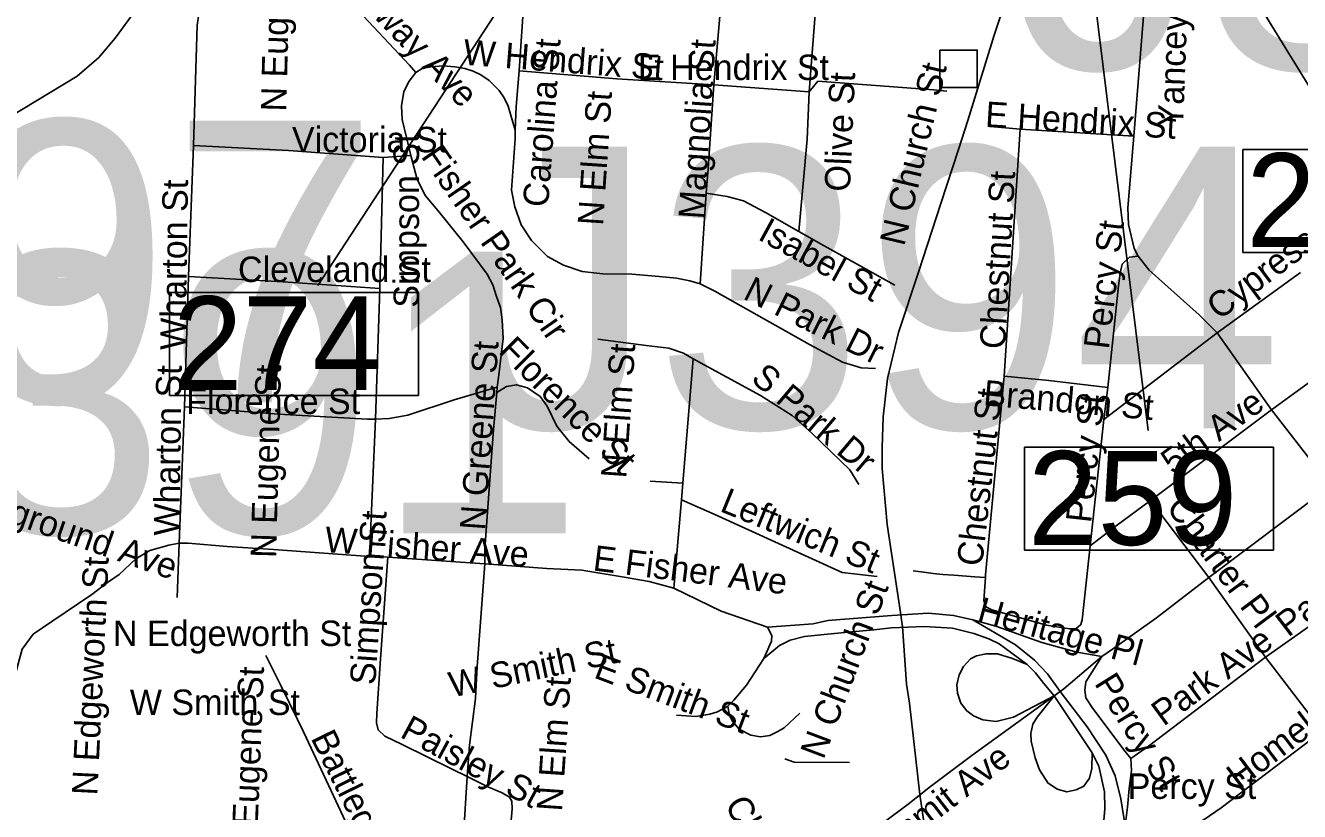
# Model space of a CAD drawing. Extents: x 1662474 to 1856135, y 779280 to 917889.
# Drawn here: x 1764562 to 1769317, y 847988 to 850919 of the extents above; entities that cross this region are included whole.
import ezdxf

# ---------------------------------------------------------------- set-up
doc = ezdxf.new("R2010")
doc.units = 0
for name, color, linetype in [('Exist Railroad Mainline', 7, 'Continuous'), ('Exist Road Non-System Structure Non-Sys Other Attributed CELL', 7, 'Continuous'), ('Exist Road Non-System Structure Non-Sys Other Number Label', 7, 'Continuous'), ('Exist Road Non-System Type 51', 7, 'Continuous'), ('Exist Road Non-System Type 51 Label', 7, 'Continuous'), ('Scratch_Level_2', 7, 'Continuous')]:
    doc.layers.add(name, color=color, linetype=linetype)

msp = doc.modelspace()

# ---------------------------------------------------------------- linework, layer by layer
at = {"layer": 'Exist Railroad Mainline'}
for points in [[(1763875.1, 850318.3), (1763989.5, 850375.3), (1764115.8, 850416.8), (1764259.9, 850465.7), (1764364.1, 850507.2), (1764500.4, 850576.6), (1764655, 850669.7), (1764755.7, 850730.9), (1764835.9, 850800.5), (1764896.4, 850872.2), (1764975.1, 850979.5), (1765098, 851167.1), (1765235.4, 851400)], [(1767961.1, 847635.6), (1767899.7, 848052.1), (1767861.2, 848391.7), (1767850.8, 848462.5), (1767835.7, 848677.6), (1767832, 848703), (1767828.2, 848730), (1767778.1, 849058.8), (1767759.3, 849267.9), (1767759.3, 849345.3), (1767763, 849459.6), (1767779.3, 849602.5), (1767820.2, 849774.3), (1767895.4, 849999.9), (1767979, 850255.2), (1768044.2, 850456.7), (1768078.9, 850564.7), (1768177, 850884), (1768203.2, 850961.9)]]:
    msp.add_lwpolyline(points, dxfattribs=at)
at = {"layer": 'Exist Road Non-System Structure Non-Sys Other Attributed CELL'}
msp.add_lwpolyline([(1767975.1, 850827.5), (1768114.1, 850827.5), (1768114.1, 850688.4), (1767975.1, 850688.4)], close=True, dxfattribs=at)
at = {"layer": 'Exist Road Non-System Type 51'}
for p, q in [((1766404.1, 850750.4), (1766433.9, 851187.9)), ((1767131.2, 850697.7), (1767168.2, 851122.6)), ((1767486.9, 850671.7), (1767520.1, 851099.5)), ((1768698.4, 850506.4), (1768739.4, 851016)), ((1766769, 850720.8), (1766404.1, 850750.4)), ((1766769, 850720.8), (1767131.2, 850697.7)), ((1767131.2, 850697.7), (1767486.9, 850671.7)), ((1768163.5, 850542.6), (1768275, 850532.4)), ((1768214.4, 849612.1), (1768275, 850532.4)), ((1768275, 850532.4), (1768698.4, 850506.4)), ((1765171.1, 849983.5), (1765189.5, 850471.9)), ((1765543.4, 850452.8), (1765189.5, 850471.9)), ((1765897.1, 850427.4), (1765543.4, 850452.8)), ((1766000.2, 850434.9), (1765897.1, 850427.4)), ((1765884.5, 849938.9), (1765897.1, 850427.4)), ((1767080.6, 849955.9), (1767102.4, 850294.5)), ((1765156.1, 849497.7), (1765171.1, 849983.5)), ((1765523.9, 849963.9), (1765171.1, 849983.5)), ((1765884.5, 849938.9), (1765523.9, 849963.9)), ((1769009.4, 849773.5), (1769320.4, 849998.8)), ((1765868.2, 849451.8), (1765884.5, 849938.9)), ((1768586.4, 849449.7), (1769009.4, 849773.5)), ((1769212, 849486.7), (1769009.4, 849773.5)), ((1767015.8, 849212.4), (1767053.9, 849676.4)), ((1766321, 849550.2), (1766323.1, 849571.2)), ((1768586.4, 849449.7), (1768601.2, 849569.9)), ((1765135.8, 848989.4), (1765156.1, 849497.7)), ((1765506.1, 849470.4), (1765156.1, 849497.7)), ((1768760.4, 849147.6), (1769212, 849486.7)), ((1769432.5, 849202.4), (1769212, 849486.7)), ((1765845.6, 848939.2), (1765868.2, 849451.8)), ((1768535.6, 848978.5), (1768586.4, 849449.7)), ((1766894.2, 849220), (1767015.8, 849212.4)), ((1767010.8, 849150.8), (1767015.8, 849212.4)), ((1768978.9, 848860.7), (1769432.5, 849202.4)), ((1766982.1, 848820.5), (1767010.8, 849150.8)), ((1768760.4, 849147.6), (1768978.9, 848860.7)), ((1765128.4, 848785.9), (1765135.8, 848989.4)), ((1765845.6, 848939.2), (1765488.5, 848965.2)), ((1765914.1, 848937.1), (1765845.6, 848939.2)), ((1766276.6, 848912.2), (1765914.1, 848937.1)), ((1764912.4, 848871.8), (1764868.2, 848842.1)), ((1767610.2, 848879.4), (1767740.9, 848864.1)), ((1768978.9, 848860.7), (1769190.2, 848563.9)), ((1769190.2, 848563.9), (1769401.2, 848288)), ((1768401.2, 848419.2), (1768423.9, 848435.2)), ((1768543.2, 848207.2), (1768401.2, 848419.2)), ((1766196.6, 847897.8), (1766211, 848118.2))]:
    msp.add_line(p, q, dxfattribs=at)
for points in [[(1765189.5, 850471.9), (1765203.4, 850921.2), (1765210.2, 850970.4), (1765220.5, 851015.2), (1765232.6, 851054.9), (1765256.4, 851108.7), (1765289, 851132.4), (1765326, 851146.8), (1765365.1, 851153.6), (1765424.4, 851149.1), (1765474.6, 851160.9), (1765502.4, 851179.6), (1765520.2, 851195.2), (1765523.9, 851211), (1765512.6, 851274.2)], [(1766019.1, 850744.1), (1765995.9, 850771.2), (1765726.5, 851058.6), (1765625.5, 851155.2)], [(1766390, 850529.4), (1766364.1, 850618.4), (1766348.9, 850649.1), (1766330.4, 850677.4), (1766293.1, 850714.8), (1766261.9, 850734.9), (1766233.1, 850749.1), (1766202.4, 850759.1), (1766165.1, 850764.9), (1766121.5, 850769.1), (1766075.1, 850765.7), (1766042.9, 850758.6), (1766019.1, 850744.1)], [(1766019.1, 850744.1), (1765994.5, 850711.6), (1765974.2, 850673.5), (1765965.9, 850619.4), (1765967.8, 850569.4), (1766000.2, 850434.9)], [(1766390, 850529.4), (1766392.9, 850617.6), (1766404.1, 850750.4)], [(1767102.4, 850294.5), (1767110, 850385.9), (1767131.2, 850697.7)], [(1767448.5, 850150.7), (1767479.8, 850495), (1767486.9, 850671.7)], [(1767486.9, 850671.7), (1767519.4, 850711.6), (1767951.1, 850679), (1768000.2, 850674)], [(1766716.5, 849992.9), (1766639.9, 850001.4), (1766570.4, 850025.2), (1766510, 850057.5), (1766450.4, 850118.2), (1766412.4, 850175.6), (1766388.1, 850243.6), (1766376.1, 850305.6), (1766390, 850497.2), (1766390, 850529.4)], [(1768714.9, 850059.4), (1768699.4, 850088.2), (1768679, 850176.7), (1768676.1, 850239.9), (1768698.4, 850506.4)], [(1766000.2, 850434.9), (1766023.6, 850345.7), (1766054.9, 850284.6), (1766106.9, 850222.1), (1766196.1, 850113.2), (1766284.8, 849992.2), (1766306.9, 849951.8), (1766319.9, 849908.7), (1766335.1, 849867.5), (1766340.9, 849821.6), (1766345.4, 849752.5), (1766327.4, 849606.6), (1766323.1, 849571.2)], [(1767102.4, 850294.5), (1767181.4, 850281.7), (1767241.8, 850265.9), (1767324.1, 850222.4), (1767448.5, 850150.7)], [(1767448.5, 850150.7), (1767542.5, 850097.9), (1767806.2, 849951.5)], [(1768601.2, 849569.9), (1768640.9, 849949.1), (1768647.8, 849995.6), (1768655.6, 850029.4), (1768682.4, 850054.9), (1768714.9, 850059.4)], [(1769009.4, 849773.5), (1768942.8, 849840.8), (1768755.9, 850006.4), (1768714.9, 850059.4)], [(1766716.5, 849992.9), (1766824.9, 849992.2), (1766927.6, 849983.8), (1766991.6, 849976.9), (1767041.1, 849967.8), (1767080.6, 849955.9)], [(1767080.6, 849955.9), (1767135.4, 849928.1), (1767211.9, 849884.6), (1767488.6, 849730), (1767611.2, 849664.1), (1767681.1, 849643.1), (1767734.9, 849640.5)], [(1769212, 849486.7), (1769363.5, 849594.9), (1769498.9, 849696.1), (1769586.4, 849769.4), (1769641.9, 849837.4)], [(1766698.6, 849749.1), (1766878.8, 849726.2), (1766963.8, 849716.4), (1767017.6, 849697.7), (1767053.9, 849676.4)], [(1767053.9, 849676.4), (1767305.2, 849539.9), (1767423.9, 849464.6), (1767497.9, 849398.2), (1767639.1, 849262), (1767672.6, 849207.9)], [(1766665.6, 849302.9), (1766591.9, 849368.2), (1766545.6, 849424.8), (1766509.4, 849499.8), (1766482.6, 849535.5), (1766436.2, 849568.2), (1766394.2, 849579.9), (1766358, 849573.2), (1766321, 849550.2)], [(1768144.6, 848860.7), (1768145.4, 848870.9), (1768214.4, 849612.1)], [(1768214.4, 849612.1), (1768381.1, 849595.9), (1768601.2, 849569.9)], [(1766323.1, 849571.2), (1766162.2, 849523.7), (1765989, 849466.4), (1765919.1, 849453.4), (1765868.2, 849451.8)], [(1766276.6, 848912.2), (1766277.1, 848967.2), (1766308.4, 849413.2), (1766321, 849550.2)], [(1765868.2, 849451.8), (1765838.6, 849451), (1765506.1, 849470.4)], [(1767010.8, 849150.8), (1767134.4, 849095.6), (1767610.2, 848879.4)], [(1768535.6, 848978.5), (1768632.8, 849053.6), (1768760.4, 849147.6)], [(1765135.8, 848989.4), (1765097.1, 848980.9), (1765026.5, 848962), (1764974.6, 848930.8), (1764912.4, 848871.8)], [(1765488.5, 848965.2), (1765315.2, 848976.4), (1765168.9, 848989), (1765135.8, 848989.4)], [(1768144.6, 848860.7), (1768138.9, 848775.4), (1768146.9, 848750.8), (1768168.2, 848739.7), (1768372.6, 848683.2), (1768458.5, 848669.6), (1768482.6, 848669.1), (1768501.2, 848685.1), (1768505.8, 848703.5), (1768535.6, 848978.5)], [(1765873.8, 848353.6), (1765886.6, 848557.6), (1765914.1, 848937.1)], [(1766241.2, 848410), (1766247, 848511.9), (1766276.6, 848912.2)], [(1766638.9, 848887.8), (1766507.9, 848894.6), (1766276.6, 848912.2)], [(1769190.2, 848563.9), (1769363.5, 848685.1), (1769663.8, 848912.2)], [(1766638.9, 848887.8), (1766796.4, 848861.8), (1766889.8, 848846.2), (1766982.1, 848820.5)], [(1767874.6, 848885.7), (1767915, 848880.4), (1767950.1, 848876.2), (1767985.9, 848872), (1768026.9, 848869.2), (1768105.1, 848863.8), (1768144.6, 848860.7)], [(1764868.2, 848842.1), (1764810.2, 848797.7), (1764660.6, 848696.9), (1764591.1, 848649.7), (1764549.6, 848593), (1764518.6, 848479.4)], [(1766982.1, 848820.5), (1767158.8, 848735.2), (1767331.2, 848675.2)], [(1768579, 848565.7), (1768619.4, 848593), (1768783.4, 848710), (1768978.9, 848860.7)], [(1768097.6, 848703.5), (1768025.9, 848719.5), (1767930.9, 848727.9), (1767795.5, 848719.5), (1767556.4, 848700.1)], [(1767317.9, 848558.9), (1767346.4, 848622.9), (1767347.2, 848643.9), (1767331.2, 848675.2)], [(1767331.2, 848675.2), (1767502.1, 848688.2), (1767556.4, 848700.1)], [(1768300.2, 848536), (1768243.9, 848578.2), (1768196, 848612.9), (1768158, 848632.1), (1768101.9, 848652), (1768021.8, 848671.4), (1767916.8, 848678.2), (1767793.9, 848673.2), (1767728.4, 848665.7), (1767632.5, 848657.2), (1767543.2, 848648.1)], [(1768579, 848565.7), (1768486.4, 848582.5), (1768355.1, 848618.4), (1768184.2, 848679.1), (1768097.6, 848703.5)], [(1768423.9, 848435.2), (1768376.9, 848500.9), (1768328.1, 848553.1), (1768257.4, 848609.5), (1768200.2, 848643.1), (1768097.6, 848703.5)], [(1767317.9, 848558.9), (1767375.9, 848607.7), (1767416.2, 848627.1), (1767470.1, 848641.2), (1767543.2, 848648.1)], [(1765577.8, 848330.8), (1765517.1, 848455.4), (1765459.4, 848570.4)], [(1767184, 848380.7), (1767206, 848402.7), (1767253, 848459.1), (1767317.9, 848558.9)], [(1768300.2, 848536), (1768246.4, 848558.9), (1768190, 848576.4), (1768147.2, 848576.4), (1768111.5, 848568.1), (1768089.2, 848557.2), (1768063, 848528.7), (1768046.9, 848498.2), (1768037.5, 848460.4), (1768040.4, 848429.2), (1768053, 848392.2), (1768074.8, 848363.1), (1768099.8, 848344.7), (1768135.4, 848330), (1768185, 848324.2), (1768249.1, 848339.4), (1768401.2, 848419.2)], [(1768401.2, 848419.2), (1768363.2, 848464.9), (1768331.1, 848505.1), (1768300.2, 848536)], [(1768423.9, 848435.2), (1768437.5, 848446), (1768579, 848565.7)], [(1768687.9, 848186.2), (1768666.9, 848212.4), (1768545.9, 848372.2), (1768519.6, 848412.2), (1768515.4, 848440.2), (1768519.1, 848471.4), (1768579, 848565.7)], [(1768687.9, 848186.2), (1768753.5, 848231.6), (1769190.2, 848563.9)], [(1766211, 848118.2), (1766219.9, 848235.8), (1766241.2, 848410)], [(1767507.9, 847755.5), (1767856.1, 848015.6), (1767940.1, 848081.2), (1768094.1, 848197.2), (1768401.2, 848419.2)], [(1768543.2, 848207.2), (1768541.6, 848148.4), (1768533.4, 848112.9), (1768512.4, 848082.8), (1768483.6, 848068.6), (1768449.1, 848061.8), (1768412.9, 848070.9), (1768378.1, 848094.6), (1768346.4, 848143.4), (1768330.4, 848188.8), (1768315.4, 848249.9), (1768314.6, 848279.6), (1768322, 848313.2), (1768338, 848339.4), (1768401.2, 848419.2)], [(1768666.9, 847935), (1768650.1, 848035.8), (1768628.4, 848121.6), (1768594.4, 848198.8), (1768523.9, 848304), (1768423.9, 848435.2)], [(1766211, 848118.2), (1766152, 848146.8), (1765967.8, 848237.6), (1765903.1, 848269.6), (1765878, 848292.2), (1765871.9, 848319.2), (1765873.8, 848353.6)], [(1767184, 848380.7), (1767144.6, 848360.4), (1767116.8, 848351), (1767064.6, 848342.6), (1766992.1, 848346.8)], [(1767184, 848380.7), (1767189.2, 848346), (1767200.2, 848325.8), (1767225.8, 848295.1), (1767269, 848272.2), (1767305.2, 848267), (1767339.9, 848271.2), (1767370.1, 848286.2), (1767393.4, 848299.9), (1767451.9, 848354.4)], [(1765829.1, 847797.2), (1765684.9, 848104.5), (1765599.5, 848285.1), (1765577.8, 848330.8)], [(1768656.9, 847873.6), (1768831.8, 847901.2), (1768899.9, 847925), (1768960.6, 847957.9), (1769025.1, 848001.2), (1769401.2, 848288)], [(1768535.6, 847477.2), (1768554.6, 847611.9), (1768575.2, 847827.1), (1768590.5, 847997.8), (1768589.5, 848061.8), (1768568.5, 848156.8), (1768543.2, 848207.2)], [(1767396.6, 848183.9), (1767431.5, 848171.8), (1767637.5, 848171.2)], [(1768666.9, 847935), (1768674.5, 848003.8), (1768681.6, 848073.9), (1768690.5, 848140.8), (1768687.9, 848186.2)], [(1766369.9, 847905.4), (1766374, 847940.8), (1766378.2, 847997.8), (1766377.4, 848026.4), (1766368.2, 848041.6), (1766341.2, 848058.1), (1766288.1, 848080.2), (1766211, 848118.2)]]:
    msp.add_lwpolyline(points, dxfattribs=at)
at = {"layer": 'Scratch_Level_2'}
for p, q in [((1766858.5, 851796.1), (1765653.9, 849949.3)), ((1768476.7, 851634.7), (1768752, 849409.5)), ((1768787.5, 851617), (1769483.3, 850478.5))]:
    msp.add_line(p, q, dxfattribs=at)
for points in [[(1769105.5, 850457.4), (1770034.5, 850457.4), (1770034.5, 850073.3), (1769105.5, 850073.3)], [(1765099.9, 849923.8), (1766028.9, 849923.8), (1766028.9, 849539.7), (1765099.9, 849539.7)], [(1768290.9, 849346.5), (1769219.9, 849346.5), (1769219.9, 848962.4), (1768290.9, 848962.4)]]:
    msp.add_lwpolyline(points, close=True, dxfattribs=at)

# ---------------------------------------------------------------- texts
at = {"layer": 'Exist Road Non-System Structure Non-Sys Other Number Label'}
for s, p in [('J580', (1768252.9, 850757.9)), ('J397', (1762839.5, 849514.4)), ('J394', (1766208.8, 849417.5)), ('J391', (1763602.5, 849025.8))]:
    msp.add_text(s, height=1049.86, dxfattribs=at).set_placement(p)
at = {"layer": 'Exist Road Non-System Type 51 Label'}
for s, rotation, p in [('N Eugene St', 88.5138, (1765535.3, 850597.6)), ('N Eugene St', 88.5138, (1765535.3, 850597.6)), ('Yanceyville St', 87.8536, (1768882.3, 850538.5)), ('Parkway Ave', 313.9253, (1765676.4, 851140.8)), ('W Hendrix St', 355.5226, (1766193.5, 850773.5)), ('Carolina St', 85.757, (1766512.9, 850239.9)), ('Magnolia St', 86.2065, (1767093.8, 850195.2)), ('N Church St', 76.656, (1767841.7, 850093.5)), ('Olive St', 87.4705, (1767639, 850298.4)), ('N Elm St', 86.1082, (1766717.4, 850171.3)), ('E Hendrix St', 356.4216, (1768142.1, 850541.4)), ('Simpson St', 90.0236, (1766031, 849867.1)), ('Fisher Park Cir', 304.6752, (1766035.9, 850431.6)), ('Wharton St', 89.1754, (1765159.9, 849708.4)), ('Chestnut St', 86.7035, (1768218, 849710.7)), ('Cypress St', 37.0289, (1769016.8, 849818)), ('Isabel St', 331.37, (1767291.2, 850123.6)), ('Percy St', 83.1973, (1768605.3, 849709.4)), ('N Park Dr', 333.4121, (1767236, 849901.9)), ('N Greene St', 85.898, (1766277.8, 849034.7)), ('Florence St', 314.9834, (1766324.4, 849701.8)), ('N Elm St', 86.1082, (1766804.3, 849228.8)), ('Wharton St', 89.1754, (1765136.3, 849016.1)), ('N Eugene St', 88.5138, (1765497.6, 848932.9)), ('S Park Dr', 319.7658, (1767265.6, 849595.5)), ('Brandon St', 355.0512, (1768134.7, 849503)), ('Chestnut St', 83.4259, (1768132.1, 848899.9)), ('Percy St', 83.7335, (1768538.9, 849061.8)), ('5th Ave', 36.0014, (1768844.7, 849240.9)), ('Battleground Ave', 340.6308, (1764189.1, 849174.6)), ('Leftwich St', 337.7849, (1767149.7, 849109.4)), ('Charter Pl', 306.7085, (1768816.5, 849121.9)), ('Simpson St', 86.2208, (1765867.7, 848458.2)), ('Simpson St', 86.2208, (1765867.7, 848458.2)), ('W Fisher Ave', 355.7612, (1765676.9, 848956)), ('E Fisher Ave', 352.871, (1766677, 848887.5)), ('Park Ave', 37.3098, (1769274.7, 848635.4)), ('N Edgeworth St', 87.2314, (1764830.2, 848046.8)), ('N Church St', 69.3153, (1767540.3, 848179)), ('Heritage Pl', 344.6022, (1768109.4, 848697.7)), ('W Smith St', 11.8953, (1766154, 848412.8)), ('Park Ave', 36.0632, (1768809.5, 848303.6)), ('Homeland Ave', 37.2648, (1769091.8, 848068)), ('E Smith St', 339.3721, (1766679.4, 848488.5)), ('N Eugene St', 87.7247, (1765424, 847806.8)), ('N Elm St', 86.1448, (1766564.3, 847986.7)), ('N Elm St', 86.1448, (1766564.3, 847986.7)), ('Percy St', 301.875, (1768549.1, 848466)), ('Paisley St', 331.5939, (1765955.9, 848267.6)), ('Battleground Ave', 296.3398, (1765625.5, 848262.1)), ('Summit Ave', 37.5007, (1767704.1, 847755.6)), ('Church Ct', 299.0407, (1767170.1, 848014))]:
    msp.add_text(s, height=95, rotation=rotation, dxfattribs=at).set_placement(p)
for s, p in [('E Hendrix St', (1766848.1, 850716)), ('Victoria St', (1765556.6, 850446.5)), ('Cleveland St', (1765355.5, 849962.7)), ('Florence St', (1765161.8, 849470.5)), ('N Edgeworth St', (1764888.8, 848605.2)), ('W Smith St', (1764951.6, 848347.9)), ('Percy St', (1768675.7, 848035))]:
    msp.add_text(s, height=95, dxfattribs=at).set_placement(p)
at = {"layer": 'Scratch_Level_2'}
for s, p in [('217', (1769118.1, 850093.1)), ('274', (1765112.4, 849559.5)), ('259', (1768303.5, 848982.2))]:
    msp.add_text(s, height=350, dxfattribs=at).set_placement(p)

doc.saveas('drawing.dxf')
